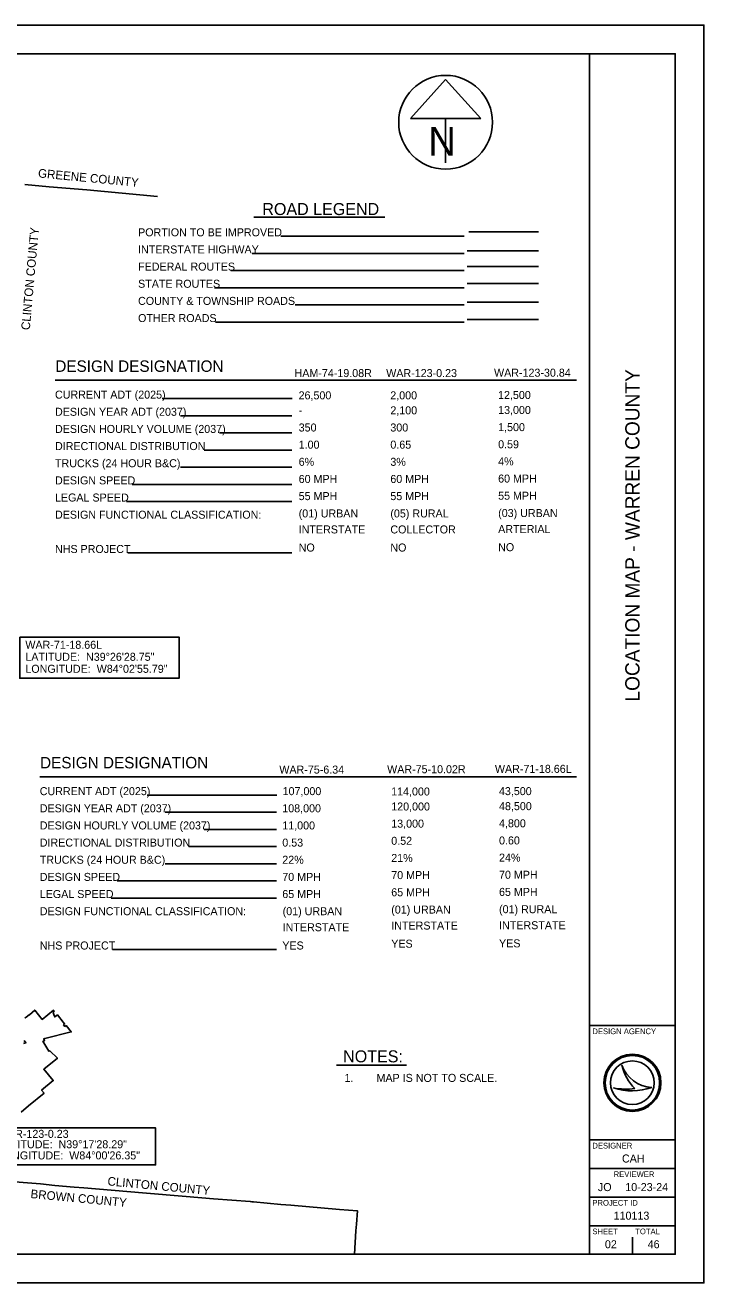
# Model space of a CAD drawing. Extents: x 0 to 1064, y 0 to 440.
# Drawn here: x 442.5 to 680, y 0 to 440 of the extents above; entities that cross this region are included whole.
import ezdxf

# ---------------------------------------------------------------- set-up
doc = ezdxf.new("R2010")
doc.units = 0
for name, color, linetype in [('GM_X_Adjacent_County', 7, 'Continuous'), ('GM_X_Adjacent_County_Text', 7, 'Continuous'), ('GM_X_Corporation', 7, 'Continuous'), ('SH_Border', 7, 'Continuous'), ('SH_Cut_Line', 7, 'Continuous'), ('SH_Data', 7, 'Continuous'), ('SH_Masking', 7, 'Continuous'), ('SH_Text', 7, 'Continuous')]:
    doc.layers.add(name, color=color, linetype=linetype)

msp = doc.modelspace()

# ---------------------------------------------------------------- linework, layer by layer
at = {"layer": 'GM_X_Adjacent_County'}
for points in [[(442.46, 384.24), (451, 383.49), (464.07, 382.36), (488.83, 380.1)], [(557.73, 10), (557.99, 14.09), (558.24, 18.23), (558.52, 20.55), (558.82, 25.2), (552.53, 25.71), (535.45, 27.13), (532.04, 27.44), (522.45, 28.36), (522.39, 28.34), (522.35, 28.34), (522.32, 28.33), (522.3, 28.33), (522.27, 28.33), (522.02, 28.36), (521.8, 28.38), (521.38, 28.42), (521.34, 28.42), (521.29, 28.42), (521.29, 28.42), (508.47, 29.37), (498.86, 30.16), (483.6, 31.45), (463.1, 33.24), (459.74, 33.49), (452.9, 34.07), (447.92, 34.61), (434.39, 35.66)]]:
    msp.add_lwpolyline(points, dxfattribs=at)
at = {"layer": 'GM_X_Corporation'}
for points in [[(442.48, 92.64), (442.58, 92.71), (442.86, 92.91), (443.99, 93.74), (444.09, 93.82), (445.93, 95.44), (448.55, 92.14), (452.52, 95.37), (452.68, 95.18), (452.45, 94.85), (452.39, 94.6), (452.55, 93.9), (452.93, 93.04), (453.81, 93.75), (455.82, 91.23), (456.35, 90.59), (456.17, 90.45), (455.99, 90.3), (456.47, 89.71), (456.84, 89.99), (458.65, 87.76), (449.49, 85.47), (449.05, 85.34), (449.31, 84.67), (448.78, 84.51), (450.87, 81.04), (451.16, 81.14), (453.83, 78.56), (449.08, 74.72), (452.37, 70.78), (448.31, 67.4), (449.16, 66.38), (443.76, 61.88), (441.13, 59.7)], [(441.92, 83.78), (442.79, 83.99), (442.19, 84.75)]]:
    msp.add_lwpolyline(points, dxfattribs=at)
at = {"layer": 'SH_Border'}
for p, q in [((640, 10), (640, 430)), ((640, 90), (670, 90)), ((640, 50), (670, 50)), ((640, 40), (670, 40)), ((640, 30), (670, 30)), ((640, 20), (670, 20))]:
    msp.add_line(p, q, dxfattribs=at)
msp.add_lwpolyline([(30, 430), (670, 430), (670, 10), (30, 10)], close=True, dxfattribs=at)
at = {"layer": 'SH_Cut_Line'}
msp.add_lwpolyline([(0, 0), (680, 0), (680, 440), (0, 440)], close=True, dxfattribs=at)
at = {"layer": 'SH_Data'}
for p, q in [((596.17, 366.13), (532.04, 366.13)), ((597.82, 367.71), (622.17, 367.71)), ((622.17, 361.01), (597.17, 361.01)), ((596.17, 360.13), (521.96, 360.13)), ((596.17, 354.13), (514.55, 354.13)), ((622.17, 355.58), (597.17, 355.58)), ((596.17, 348.13), (508.75, 348.13)), ((622.17, 349.58), (597.17, 349.58)), ((596.17, 342.13), (537.07, 342.13)), ((622.17, 343.05), (597.17, 343.05)), ((596.17, 336.13), (509.11, 336.13)), ((622.17, 337.05), (597.17, 337.05)), ((651.35, 76.19), (651.35, 76.19)), ((648.34, 68.19), (648.34, 68.19)), ((655, 70), (655, 70)), ((661.75, 68.37), (661.75, 68.37)), ((647.5, 13.5), (647.5, 13.5)), ((655, 10), (655, 16))]:
    msp.add_line(p, q, dxfattribs=at)
for radius in [10, 9.54, 9.54, 7.64]:
    msp.add_circle((655, 70), radius, dxfattribs=at)
for centre, radius, start, end in [((662.32, 79.95), 11.6, 198.9257, 198.9319), ((666.93, 79.4), 15.91, 191.6379, 191.6421), ((662.32, 79.95), 11.6, 198.9319, 267.1657), ((666.93, 79.4), 15.91, 191.6421, 226.0947), ((654.79, 87.4), 20.26, 251.4576, 290.0832), ((652.96, 93.09), 25.32, 259.4964, 259.4995), ((654.79, 87.4), 20.26, 251.4527, 251.4576), ((652.96, 93.09), 25.32, 259.4995, 276.6672)]:
    msp.add_arc(centre, radius, start, end, dxfattribs=at)
at = {"layer": 'SH_Masking'}
msp.add_circle((589.64, 406.03), 16.4, dxfattribs=at)
at = {"layer": 'SH_Text'}
for p, q in [((589.64, 420.98), (577.34, 407.33)), ((601.94, 407.33), (589.64, 420.98)), ((577.34, 407.33), (601.94, 407.33)), ((589.64, 407.33), (589.64, 391.86)), ((522.54, 372.78), (568.36, 372.78)), ((453.1, 315.78), (635.44, 315.78)), ((535.95, 309.34), (490.52, 309.34)), ((535.84, 303.34), (496.87, 303.34)), ((535.84, 297.34), (510.55, 297.34)), ((535.84, 291.34), (505.18, 291.34)), ((535.84, 285.34), (496.87, 285.34)), ((535.84, 279.34), (480.02, 279.34)), ((535.84, 273.34), (477.95, 273.34)), ((535.84, 255.34), (478.44, 255.34)), ((447.66, 177.06), (635.44, 177.06)), ((530.62, 170.62), (485.19, 170.62)), ((530.51, 164.62), (491.54, 164.62)), ((530.51, 158.62), (505.22, 158.62)), ((530.51, 152.62), (499.85, 152.62)), ((530.51, 146.62), (491.54, 146.62)), ((530.51, 140.62), (474.69, 140.62)), ((530.51, 134.62), (472.62, 134.62)), ((530.51, 116.62), (473.11, 116.62)), ((551.42, 76.19), (575.92, 76.19))]:
    msp.add_line(p, q, dxfattribs=at)
for points in [[(440.67, 225.91), (496.39, 225.91), (496.39, 211.51), (440.67, 211.51)], [(431.05, 54.2), (488.19, 54.2), (488.19, 41.28), (431.05, 41.28)]]:
    msp.add_lwpolyline(points, close=True, dxfattribs=at)
msp.add_circle((589.64, 406.03), 16.4, dxfattribs=at)

# ---------------------------------------------------------------- texts
at = {"layer": 'GM_X_Adjacent_County_Text'}
for s, rotation, p in [('GREENE COUNTY', 354.5534, (446.95, 386.76)), ('CLINTON COUNTY', 84.8034, (444.14, 333.22)), ('CLINTON COUNTY', 354.6098, (471.25, 34.12)), ('BROWN COUNTY', 354.6098, (444.33, 29.69))]:
    msp.add_text(s, height=3.0303, rotation=rotation, dxfattribs=at).set_placement(p)
at = {"layer": 'SH_Data'}
msp.add_text('LOCATION MAP - WARREN COUNTY', height=5, rotation=90, dxfattribs=at).set_placement((657.5, 203.37))
for s, height, p in [('DESIGN AGENCY', 2, (641, 87)), ('DESIGNER', 2, (641, 47)), ('CAH', 2.8, (651.36, 42.1)), ('REVIEWER', 2, (648.44, 37)), ('JO', 2.8, (642.94, 32.1)), ('10-23-24', 2.8, (652.51, 32.1)), ('PROJECT ID', 2, (641, 27)), ('110113', 2.8, (648.43, 22.1)), ('SHEET', 2, (641, 17)), ('TOTAL', 2, (656, 17)), ('02', 2.8, (645.39, 12.1)), ('46', 2.8, (660.35, 12.1))]:
    msp.add_text(s, height=height, dxfattribs=at).set_placement(p)
at = {"layer": 'SH_Text'}
for s, height, p in [('N', 10, (583.59, 394.37)), ('ROAD LEGEND', 4.2, (525.53, 373.57)), ('PORTION TO BE IMPROVED', 2.8, (482.06, 366.13)), ('INTERSTATE HIGHWAY', 2.8, (482.06, 360.13)), ('FEDERAL ROUTES', 2.8, (482.06, 354.13)), ('STATE ROUTES', 2.8, (482.06, 348.13)), ('COUNTY & TOWNSHIP ROADS', 2.8, (482.06, 342.13)), ('OTHER ROADS', 2.8, (482.06, 336.13)), ('DESIGN DESIGNATION', 4, (453.1, 318.71)), ('HAM-74-19.08R', 2.8, (536.8, 316.88)), ('WAR-123-0.23', 2.8, (568.87, 316.88)), ('WAR-123-30.84', 2.8, (606.59, 317.01)), ('CURRENT ADT (2025)', 2.8, (452.99, 309.34)), ('26,500', 2.8, (538.21, 309.09)), ('2,000', 2.8, (570.29, 309.09)), ('12,500', 2.8, (608, 309.22)), ('DESIGN YEAR ADT (2037)', 2.8, (452.99, 303.34)), ('-', 2.8, (538.25, 303.84)), ('2,100', 2.8, (570.32, 303.84)), ('13,000 ', 2.8, (608.03, 303.97)), ('DESIGN HOURLY VOLUME (2037)', 2.8, (452.99, 297.34)), ('350', 2.8, (538.25, 297.84)), ('300', 2.8, (570.32, 297.84)), ('1,500 ', 2.8, (608.03, 297.97)), ('0.59  ', 2.8, (608.03, 291.97)), ('DIRECTIONAL DISTRIBUTION', 2.8, (452.99, 291.34)), ('1.00', 2.8, (538.25, 291.84)), ('0.65  ', 2.8, (570.32, 291.84)), ('TRUCKS (24 HOUR B&C)', 2.8, (452.99, 285.34)), ('6%', 2.8, (538.25, 285.84)), ('3%    ', 2.8, (570.32, 285.84)), ('4%    ', 2.8, (608.03, 285.97)), ('DESIGN SPEED', 2.8, (452.99, 279.34)), ('60 MPH', 2.8, (538.25, 279.84)), ('60 MPH', 2.8, (570.32, 279.84)), ('60 MPH', 2.8, (608.03, 279.97)), ('LEGAL SPEED', 2.8, (452.99, 273.34)), ('55 MPH', 2.8, (538.25, 273.84)), ('55 MPH', 2.8, (570.32, 273.84)), ('55 MPH', 2.8, (608.03, 273.97)), ('DESIGN FUNCTIONAL CLASSIFICATION:', 2.8, (452.99, 267.34)), ('(01) URBAN', 2.8, (538.25, 267.78)), ('(05) RURAL', 2.8, (570.32, 267.78)), ('(03) URBAN', 2.8, (608.04, 267.91)), ('INTERSTATE', 2.8, (538.25, 262.18)), ('COLLECTOR', 2.8, (570.32, 262.18)), ('ARTERIAL', 2.8, (608.04, 262.31)), ('NHS PROJECT', 2.8, (452.99, 255.34)), ('NO    ', 2.8, (538.25, 255.84)), ('NO    ', 2.8, (570.32, 255.84)), ('NO    ', 2.8, (608.03, 255.97)), ('WAR-71-18.66L', 2.8, (442.62, 221.82)), ('LATITUDE:  N39°26\'28.75" ', 2.8, (442.62, 217.62)), ('LONGITUDE:  W84°02\'55.79"', 2.8, (442.62, 213.42)), ('DESIGN DESIGNATION', 4, (447.77, 179.99)), ('WAR-75-6.34', 2.8, (531.47, 178.16)), ('WAR-75-10.02R', 2.8, (569.19, 178.29)), ('WAR-71-18.66L', 2.8, (606.9, 178.42)), ('CURRENT ADT (2025)', 2.8, (447.66, 170.62)), ('107,000', 2.8, (532.62, 170.62)), ('114,000', 2.8, (570.6, 170.5)), ('43,500 ', 2.8, (608.31, 170.63)), ('DESIGN YEAR ADT (2037)', 2.8, (447.66, 164.62)), ('108,000', 2.8, (532.51, 164.62)), ('120,000', 2.8, (570.63, 165.25)), ('48,500 ', 2.8, (608.34, 165.37)), ('DESIGN HOURLY VOLUME (2037)', 2.8, (447.66, 158.62)), ('11,000', 2.8, (532.51, 158.62)), ('13,000', 2.8, (570.63, 159.25)), ('4,800 ', 2.8, (608.34, 159.37)), ('DIRECTIONAL DISTRIBUTION', 2.8, (447.66, 152.62)), ('0.53  ', 2.8, (532.51, 152.62)), ('0.52  ', 2.8, (570.63, 153.25)), ('0.60', 2.8, (608.34, 153.37)), ('21%   ', 2.8, (570.63, 147.25)), ('24%   ', 2.8, (608.34, 147.37)), ('TRUCKS (24 HOUR B&C)', 2.8, (447.66, 146.62)), ('22%   ', 2.8, (532.51, 146.62)), ('DESIGN SPEED', 2.8, (447.66, 140.62)), ('70 MPH', 2.8, (532.51, 140.62)), ('70 MPH', 2.8, (570.63, 141.25)), ('70 MPH', 2.8, (608.34, 141.37)), ('LEGAL SPEED', 2.8, (447.66, 134.62)), ('65 MPH', 2.8, (532.51, 134.62)), ('65 MPH', 2.8, (570.63, 135.25)), ('65 MPH', 2.8, (608.34, 135.37)), ('(01) URBAN', 2.8, (570.63, 129.19)), ('(01) RURAL', 2.8, (608.35, 129.31)), ('DESIGN FUNCTIONAL CLASSIFICATION:', 2.8, (447.66, 128.62)), ('(01) URBAN', 2.8, (532.64, 128.62)), ('INTERSTATE', 2.8, (532.64, 123.02)), ('INTERSTATE', 2.8, (570.63, 123.59)), ('INTERSTATE', 2.8, (608.35, 123.71)), ('NHS PROJECT', 2.8, (447.66, 116.62)), ('YES   ', 2.8, (532.51, 116.62)), ('YES   ', 2.8, (570.63, 117.25)), ('YES   ', 2.8, (608.34, 117.37)), ('NOTES:', 4.2, (553.8, 77.14)), ('1.', 2.8, (554.28, 70.3)), ('MAP IS NOT TO SCALE.', 2.8, (565.48, 70.3)), ('WAR-123-0.23', 2.8, (433, 50.72)), ('LATITUDE:  N39°17\'28.29" ', 2.8, (433, 47.09)), ('LONGITUDE:  W84°00\'26.35"', 2.8, (433, 43.19))]:
    msp.add_text(s, height=height, dxfattribs=at).set_placement(p)

doc.saveas('drawing.dxf')
